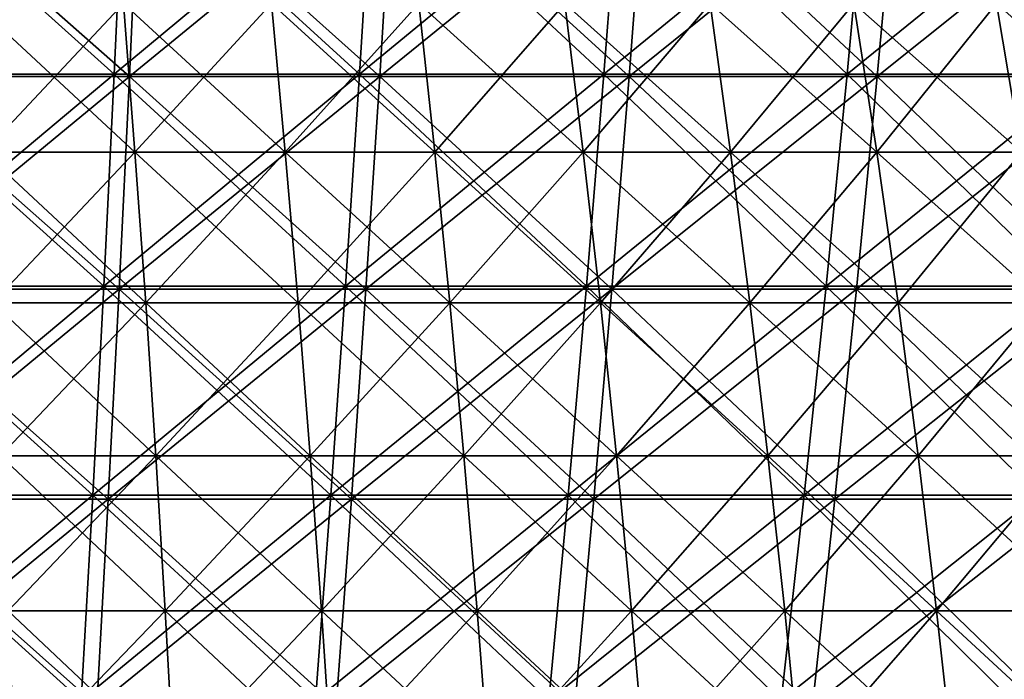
# Model space of a CAD drawing. Header units: millimetres. Extents: x -125 to 125, y -45 to 4025.
# Tile 652 of 656: x 9 to 22, y 3960 to 3969. Entities that reach past the tile are written whole.
import ezdxf

# ---------------------------------------------------------------- set-up
doc = ezdxf.new("R2010")
doc.units = ezdxf.units.MM
doc.header["$LTSCALE"] = 6.999206
for name, color, linetype in [('21', 7, 'CONTINUOUS'), ('22', 7, 'CONTINUOUS'), ('23', 7, 'CONTINUOUS'), ('24', 7, 'CONTINUOUS'), ('26', 7, 'CONTINUOUS'), ('27', 7, 'CONTINUOUS')]:
    doc.layers.add(name, color=color, linetype=linetype)

msp = doc.modelspace()

# ---------------------------------------------------------------- linework, layer by layer
at = {"layer": '21', "color": 7, "linetype": 'CONTINUOUS'}
for points in [[(6.854, 3968.19, 111.133), (10.274, 3968.19, 110.87), (6.944, 3971.128, 112.581), (6.854, 3968.19, 111.133)], [(6.944, 3971.128, 112.581), (10.274, 3968.19, 110.87), (10.407, 3971.128, 112.314), (6.944, 3971.128, 112.581)], [(10.274, 3968.19, 110.87), (13.683, 3968.19, 110.501), (10.407, 3971.128, 112.314), (10.274, 3968.19, 110.87)], [(10.407, 3971.128, 112.314), (13.683, 3968.19, 110.501), (13.861, 3971.128, 111.94), (10.407, 3971.128, 112.314)], [(13.683, 3968.19, 110.501), (17.079, 3968.19, 110.027), (13.861, 3971.128, 111.94), (13.683, 3968.19, 110.501)], [(13.861, 3971.128, 111.94), (17.079, 3968.19, 110.027), (17.302, 3971.128, 111.46), (13.861, 3971.128, 111.94)], [(17.079, 3968.19, 110.027), (20.46, 3968.19, 109.449), (17.302, 3971.128, 111.46), (17.079, 3968.19, 110.027)], [(17.302, 3971.128, 111.46), (20.46, 3968.19, 109.449), (20.726, 3971.128, 110.875), (17.302, 3971.128, 111.46)], [(20.46, 3968.19, 109.449), (23.82, 3968.19, 108.767), (20.726, 3971.128, 110.875), (20.46, 3968.19, 109.449)], [(20.726, 3971.128, 110.875), (23.82, 3968.19, 108.767), (24.131, 3971.128, 110.184), (20.726, 3971.128, 110.875)], [(6.76, 3965.291, 109.609), (10.133, 3965.291, 109.349), (6.854, 3968.19, 111.133), (6.76, 3965.291, 109.609)], [(6.854, 3968.19, 111.133), (10.133, 3965.291, 109.349), (10.274, 3968.19, 110.87), (6.854, 3968.19, 111.133)], [(10.133, 3965.291, 109.349), (13.495, 3965.291, 108.985), (10.274, 3968.19, 110.87), (10.133, 3965.291, 109.349)], [(10.274, 3968.19, 110.87), (13.495, 3965.291, 108.985), (13.683, 3968.19, 110.501), (10.274, 3968.19, 110.87)], [(13.495, 3965.291, 108.985), (16.845, 3965.291, 108.518), (13.683, 3968.19, 110.501), (13.495, 3965.291, 108.985)], [(13.683, 3968.19, 110.501), (16.845, 3965.291, 108.518), (17.079, 3968.19, 110.027), (13.683, 3968.19, 110.501)], [(16.845, 3965.291, 108.518), (20.179, 3965.291, 107.948), (17.079, 3968.19, 110.027), (16.845, 3965.291, 108.518)], [(17.079, 3968.19, 110.027), (20.179, 3965.291, 107.948), (20.46, 3968.19, 109.449), (17.079, 3968.19, 110.027)], [(20.179, 3965.291, 107.948), (23.494, 3965.291, 107.275), (20.46, 3968.19, 109.449), (20.179, 3965.291, 107.948)], [(20.46, 3968.19, 109.449), (23.494, 3965.291, 107.275), (23.82, 3968.19, 108.767), (20.46, 3968.19, 109.449)], [(6.662, 3962.434, 108.01), (9.985, 3962.434, 107.753), (6.76, 3965.291, 109.609), (6.662, 3962.434, 108.01)], [(6.76, 3965.291, 109.609), (9.985, 3962.434, 107.753), (10.133, 3965.291, 109.349), (6.76, 3965.291, 109.609)], [(9.985, 3962.434, 107.753), (13.298, 3962.434, 107.395), (10.133, 3965.291, 109.349), (9.985, 3962.434, 107.753)], [(10.133, 3965.291, 109.349), (13.298, 3962.434, 107.395), (13.495, 3965.291, 108.985), (10.133, 3965.291, 109.349)], [(13.298, 3962.434, 107.395), (16.599, 3962.434, 106.934), (13.495, 3965.291, 108.985), (13.298, 3962.434, 107.395)], [(13.495, 3965.291, 108.985), (16.599, 3962.434, 106.934), (16.845, 3965.291, 108.518), (13.495, 3965.291, 108.985)], [(16.599, 3962.434, 106.934), (19.884, 3962.434, 106.372), (16.845, 3965.291, 108.518), (16.599, 3962.434, 106.934)], [(16.845, 3965.291, 108.518), (19.884, 3962.434, 106.372), (20.179, 3965.291, 107.948), (16.845, 3965.291, 108.518)], [(19.884, 3962.434, 106.372), (23.151, 3962.434, 105.709), (20.179, 3965.291, 107.948), (19.884, 3962.434, 106.372)], [(20.179, 3965.291, 107.948), (23.151, 3962.434, 105.709), (23.494, 3965.291, 107.275), (20.179, 3965.291, 107.948)], [(6.559, 3959.619, 106.336), (9.83, 3959.619, 106.083), (6.662, 3962.434, 108.01), (6.559, 3959.619, 106.336)], [(6.662, 3962.434, 108.01), (9.83, 3959.619, 106.083), (9.985, 3962.434, 107.753), (6.662, 3962.434, 108.01)], [(9.83, 3959.619, 106.083), (13.092, 3959.619, 105.73), (9.985, 3962.434, 107.753), (9.83, 3959.619, 106.083)], [(9.985, 3962.434, 107.753), (13.092, 3959.619, 105.73), (13.298, 3962.434, 107.395), (9.985, 3962.434, 107.753)], [(13.092, 3959.619, 105.73), (16.342, 3959.619, 105.277), (13.298, 3962.434, 107.395), (13.092, 3959.619, 105.73)], [(13.298, 3962.434, 107.395), (16.342, 3959.619, 105.277), (16.599, 3962.434, 106.934), (13.298, 3962.434, 107.395)], [(16.342, 3959.619, 105.277), (19.576, 3959.619, 104.724), (16.599, 3962.434, 106.934), (16.342, 3959.619, 105.277)], [(16.599, 3962.434, 106.934), (19.576, 3959.619, 104.724), (19.884, 3962.434, 106.372), (16.599, 3962.434, 106.934)], [(19.576, 3959.619, 104.724), (22.792, 3959.619, 104.071), (19.884, 3962.434, 106.372), (19.576, 3959.619, 104.724)], [(19.884, 3962.434, 106.372), (22.792, 3959.619, 104.071), (23.151, 3962.434, 105.709), (19.884, 3962.434, 106.372)]]:
    msp.add_3dface(points, dxfattribs=at)
at = {"layer": '22', "color": 7, "linetype": 'CONTINUOUS'}
for points in [[(10.274, 3968.19, -110.87), (6.854, 3968.19, -111.133), (10.407, 3971.128, -112.314), (10.274, 3968.19, -110.87)], [(10.407, 3971.128, -112.314), (6.854, 3968.19, -111.133), (6.944, 3971.128, -112.581), (10.407, 3971.128, -112.314)], [(13.683, 3968.19, -110.501), (10.274, 3968.19, -110.87), (13.861, 3971.128, -111.94), (13.683, 3968.19, -110.501)], [(13.861, 3971.128, -111.94), (10.274, 3968.19, -110.87), (10.407, 3971.128, -112.314), (13.861, 3971.128, -111.94)], [(17.079, 3968.19, -110.027), (13.683, 3968.19, -110.501), (17.302, 3971.128, -111.46), (17.079, 3968.19, -110.027)], [(17.302, 3971.128, -111.46), (13.683, 3968.19, -110.501), (13.861, 3971.128, -111.94), (17.302, 3971.128, -111.46)], [(20.46, 3968.19, -109.449), (17.079, 3968.19, -110.027), (20.726, 3971.128, -110.875), (20.46, 3968.19, -109.449)], [(20.726, 3971.128, -110.875), (17.079, 3968.19, -110.027), (17.302, 3971.128, -111.46), (20.726, 3971.128, -110.875)], [(23.82, 3968.19, -108.767), (20.46, 3968.19, -109.449), (24.131, 3971.128, -110.184), (23.82, 3968.19, -108.767)], [(24.131, 3971.128, -110.184), (20.46, 3968.19, -109.449), (20.726, 3971.128, -110.875), (24.131, 3971.128, -110.184)], [(10.133, 3965.291, -109.349), (6.76, 3965.291, -109.609), (10.274, 3968.19, -110.87), (10.133, 3965.291, -109.349)], [(10.274, 3968.19, -110.87), (6.76, 3965.291, -109.609), (6.854, 3968.19, -111.133), (10.274, 3968.19, -110.87)], [(13.495, 3965.291, -108.985), (10.133, 3965.291, -109.349), (13.683, 3968.19, -110.501), (13.495, 3965.291, -108.985)], [(13.683, 3968.19, -110.501), (10.133, 3965.291, -109.349), (10.274, 3968.19, -110.87), (13.683, 3968.19, -110.501)], [(16.845, 3965.291, -108.518), (13.495, 3965.291, -108.985), (17.079, 3968.19, -110.027), (16.845, 3965.291, -108.518)], [(17.079, 3968.19, -110.027), (13.495, 3965.291, -108.985), (13.683, 3968.19, -110.501), (17.079, 3968.19, -110.027)], [(20.179, 3965.291, -107.948), (16.845, 3965.291, -108.518), (20.46, 3968.19, -109.449), (20.179, 3965.291, -107.948)], [(20.46, 3968.19, -109.449), (16.845, 3965.291, -108.518), (17.079, 3968.19, -110.027), (20.46, 3968.19, -109.449)], [(23.494, 3965.291, -107.275), (20.179, 3965.291, -107.948), (23.82, 3968.19, -108.767), (23.494, 3965.291, -107.275)], [(23.82, 3968.19, -108.767), (20.179, 3965.291, -107.948), (20.46, 3968.19, -109.449), (23.82, 3968.19, -108.767)], [(9.985, 3962.434, -107.753), (6.662, 3962.434, -108.01), (10.133, 3965.291, -109.349), (9.985, 3962.434, -107.753)], [(10.133, 3965.291, -109.349), (6.662, 3962.434, -108.01), (6.76, 3965.291, -109.609), (10.133, 3965.291, -109.349)], [(13.298, 3962.434, -107.395), (9.985, 3962.434, -107.753), (13.495, 3965.291, -108.985), (13.298, 3962.434, -107.395)], [(13.495, 3965.291, -108.985), (9.985, 3962.434, -107.753), (10.133, 3965.291, -109.349), (13.495, 3965.291, -108.985)], [(16.599, 3962.434, -106.934), (13.298, 3962.434, -107.395), (16.845, 3965.291, -108.518), (16.599, 3962.434, -106.934)], [(16.845, 3965.291, -108.518), (13.298, 3962.434, -107.395), (13.495, 3965.291, -108.985), (16.845, 3965.291, -108.518)], [(19.884, 3962.434, -106.372), (16.599, 3962.434, -106.934), (20.179, 3965.291, -107.948), (19.884, 3962.434, -106.372)], [(20.179, 3965.291, -107.948), (16.599, 3962.434, -106.934), (16.845, 3965.291, -108.518), (20.179, 3965.291, -107.948)], [(23.151, 3962.434, -105.709), (19.884, 3962.434, -106.372), (23.494, 3965.291, -107.275), (23.151, 3962.434, -105.709)], [(23.494, 3965.291, -107.275), (19.884, 3962.434, -106.372), (20.179, 3965.291, -107.948), (23.494, 3965.291, -107.275)], [(9.83, 3959.619, -106.083), (6.559, 3959.619, -106.336), (9.985, 3962.434, -107.753), (9.83, 3959.619, -106.083)], [(9.985, 3962.434, -107.753), (6.559, 3959.619, -106.336), (6.662, 3962.434, -108.01), (9.985, 3962.434, -107.753)], [(13.092, 3959.619, -105.73), (9.83, 3959.619, -106.083), (13.298, 3962.434, -107.395), (13.092, 3959.619, -105.73)], [(13.298, 3962.434, -107.395), (9.83, 3959.619, -106.083), (9.985, 3962.434, -107.753), (13.298, 3962.434, -107.395)], [(16.342, 3959.619, -105.277), (13.092, 3959.619, -105.73), (16.599, 3962.434, -106.934), (16.342, 3959.619, -105.277)], [(16.599, 3962.434, -106.934), (13.092, 3959.619, -105.73), (13.298, 3962.434, -107.395), (16.599, 3962.434, -106.934)], [(19.576, 3959.619, -104.724), (16.342, 3959.619, -105.277), (19.884, 3962.434, -106.372), (19.576, 3959.619, -104.724)], [(19.884, 3962.434, -106.372), (16.342, 3959.619, -105.277), (16.599, 3962.434, -106.934), (19.884, 3962.434, -106.372)], [(22.792, 3959.619, -104.071), (19.576, 3959.619, -104.724), (23.151, 3962.434, -105.709), (22.792, 3959.619, -104.071)], [(23.151, 3962.434, -105.709), (19.576, 3959.619, -104.724), (19.884, 3962.434, -106.372), (23.151, 3962.434, -105.709)]]:
    msp.add_3dface(points, dxfattribs=at)
at = {"layer": '23', "color": 7, "linetype": 'CONTINUOUS'}
for points in [[(6.717, 3968.223, -108.905), (10.068, 3968.223, -108.646), (6.808, 3971.152, -110.377), (6.717, 3968.223, -108.905)], [(6.808, 3971.152, -110.377), (10.068, 3968.223, -108.646), (10.204, 3971.152, -110.115), (6.808, 3971.152, -110.377)], [(10.068, 3968.223, -108.646), (13.409, 3968.223, -108.285), (10.204, 3971.152, -110.115), (10.068, 3968.223, -108.646)], [(10.204, 3971.152, -110.115), (13.409, 3968.223, -108.285), (13.59, 3971.152, -109.748), (10.204, 3971.152, -110.115)], [(13.409, 3968.223, -108.285), (16.737, 3968.223, -107.821), (13.59, 3971.152, -109.748), (13.409, 3968.223, -108.285)], [(13.59, 3971.152, -109.748), (16.737, 3968.223, -107.821), (16.963, 3971.152, -109.278), (13.59, 3971.152, -109.748)], [(16.737, 3968.223, -107.821), (20.049, 3968.223, -107.254), (16.963, 3971.152, -109.278), (16.737, 3968.223, -107.821)], [(16.963, 3971.152, -109.278), (20.049, 3968.223, -107.254), (20.32, 3971.152, -108.703), (16.963, 3971.152, -109.278)], [(20.049, 3968.223, -107.254), (23.343, 3968.223, -106.586), (20.32, 3971.152, -108.703), (20.049, 3968.223, -107.254)], [(20.32, 3971.152, -108.703), (23.343, 3968.223, -106.586), (23.658, 3971.152, -108.026), (20.32, 3971.152, -108.703)], [(6.621, 3965.335, -107.356), (9.924, 3965.335, -107.101), (6.717, 3968.223, -108.905), (6.621, 3965.335, -107.356)], [(6.717, 3968.223, -108.905), (9.924, 3965.335, -107.101), (10.068, 3968.223, -108.646), (6.717, 3968.223, -108.905)], [(9.924, 3965.335, -107.101), (13.218, 3965.335, -106.745), (10.068, 3968.223, -108.646), (9.924, 3965.335, -107.101)], [(10.068, 3968.223, -108.646), (13.218, 3965.335, -106.745), (13.409, 3968.223, -108.285), (10.068, 3968.223, -108.646)], [(13.218, 3965.335, -106.745), (16.499, 3965.335, -106.287), (13.409, 3968.223, -108.285), (13.218, 3965.335, -106.745)], [(13.409, 3968.223, -108.285), (16.499, 3965.335, -106.287), (16.737, 3968.223, -107.821), (13.409, 3968.223, -108.285)], [(16.499, 3965.335, -106.287), (19.764, 3965.335, -105.728), (16.737, 3968.223, -107.821), (16.499, 3965.335, -106.287)], [(16.737, 3968.223, -107.821), (19.764, 3965.335, -105.728), (20.049, 3968.223, -107.254), (16.737, 3968.223, -107.821)], [(19.764, 3965.335, -105.728), (23.011, 3965.335, -105.07), (20.049, 3968.223, -107.254), (19.764, 3965.335, -105.728)], [(20.049, 3968.223, -107.254), (23.011, 3965.335, -105.07), (23.343, 3968.223, -106.586), (20.049, 3968.223, -107.254)], [(6.521, 3962.489, -105.73), (9.774, 3962.489, -105.479), (6.621, 3965.335, -107.356), (6.521, 3962.489, -105.73)], [(6.621, 3965.335, -107.356), (9.774, 3962.489, -105.479), (9.924, 3965.335, -107.101), (6.621, 3965.335, -107.356)], [(9.774, 3962.489, -105.479), (13.018, 3962.489, -105.128), (9.924, 3965.335, -107.101), (9.774, 3962.489, -105.479)], [(9.924, 3965.335, -107.101), (13.018, 3962.489, -105.128), (13.218, 3965.335, -106.745), (9.924, 3965.335, -107.101)], [(13.018, 3962.489, -105.128), (16.249, 3962.489, -104.678), (13.218, 3965.335, -106.745), (13.018, 3962.489, -105.128)], [(13.218, 3965.335, -106.745), (16.249, 3962.489, -104.678), (16.499, 3965.335, -106.287), (13.218, 3965.335, -106.745)], [(16.249, 3962.489, -104.678), (19.465, 3962.489, -104.128), (16.499, 3965.335, -106.287), (16.249, 3962.489, -104.678)], [(16.499, 3965.335, -106.287), (19.465, 3962.489, -104.128), (19.764, 3965.335, -105.728), (16.499, 3965.335, -106.287)], [(19.465, 3962.489, -104.128), (22.662, 3962.489, -103.479), (19.764, 3965.335, -105.728), (19.465, 3962.489, -104.128)], [(19.764, 3965.335, -105.728), (22.662, 3962.489, -103.479), (23.011, 3965.335, -105.07), (19.764, 3965.335, -105.728)], [(6.416, 3959.688, -104.03), (9.617, 3959.688, -103.783), (6.521, 3962.489, -105.73), (6.416, 3959.688, -104.03)], [(6.521, 3962.489, -105.73), (9.617, 3959.688, -103.783), (9.774, 3962.489, -105.479), (6.521, 3962.489, -105.73)], [(9.617, 3959.688, -103.783), (12.808, 3959.688, -103.438), (9.774, 3962.489, -105.479), (9.617, 3959.688, -103.783)], [(9.774, 3962.489, -105.479), (12.808, 3959.688, -103.438), (13.018, 3962.489, -105.128), (9.774, 3962.489, -105.479)], [(12.808, 3959.688, -103.438), (15.988, 3959.688, -102.994), (13.018, 3962.489, -105.128), (12.808, 3959.688, -103.438)], [(13.018, 3962.489, -105.128), (15.988, 3959.688, -102.994), (16.249, 3962.489, -104.678), (13.018, 3962.489, -105.128)], [(15.988, 3959.688, -102.994), (19.152, 3959.688, -102.453), (16.249, 3962.489, -104.678), (15.988, 3959.688, -102.994)], [(16.249, 3962.489, -104.678), (19.152, 3959.688, -102.453), (19.465, 3962.489, -104.128), (16.249, 3962.489, -104.678)], [(19.152, 3959.688, -102.453), (22.298, 3959.688, -101.814), (19.465, 3962.489, -104.128), (19.152, 3959.688, -102.453)], [(19.465, 3962.489, -104.128), (22.298, 3959.688, -101.814), (22.662, 3962.489, -103.479), (19.465, 3962.489, -104.128)]]:
    msp.add_3dface(points, dxfattribs=at)
at = {"layer": '24', "color": 7, "linetype": 'CONTINUOUS'}
for points in [[(10.068, 3968.223, 108.646), (6.717, 3968.223, 108.905), (10.204, 3971.152, 110.115), (10.068, 3968.223, 108.646)], [(10.204, 3971.152, 110.115), (6.717, 3968.223, 108.905), (6.808, 3971.152, 110.377), (10.204, 3971.152, 110.115)], [(13.409, 3968.223, 108.285), (10.068, 3968.223, 108.646), (13.59, 3971.152, 109.748), (13.409, 3968.223, 108.285)], [(13.59, 3971.152, 109.748), (10.068, 3968.223, 108.646), (10.204, 3971.152, 110.115), (13.59, 3971.152, 109.748)], [(16.737, 3968.223, 107.821), (13.409, 3968.223, 108.285), (16.963, 3971.152, 109.278), (16.737, 3968.223, 107.821)], [(16.963, 3971.152, 109.278), (13.409, 3968.223, 108.285), (13.59, 3971.152, 109.748), (16.963, 3971.152, 109.278)], [(20.049, 3968.223, 107.254), (16.737, 3968.223, 107.821), (20.32, 3971.152, 108.703), (20.049, 3968.223, 107.254)], [(20.32, 3971.152, 108.703), (16.737, 3968.223, 107.821), (16.963, 3971.152, 109.278), (20.32, 3971.152, 108.703)], [(23.343, 3968.223, 106.586), (20.049, 3968.223, 107.254), (23.658, 3971.152, 108.026), (23.343, 3968.223, 106.586)], [(23.658, 3971.152, 108.026), (20.049, 3968.223, 107.254), (20.32, 3971.152, 108.703), (23.658, 3971.152, 108.026)], [(9.924, 3965.335, 107.101), (6.621, 3965.335, 107.356), (10.068, 3968.223, 108.646), (9.924, 3965.335, 107.101)], [(10.068, 3968.223, 108.646), (6.621, 3965.335, 107.356), (6.717, 3968.223, 108.905), (10.068, 3968.223, 108.646)], [(13.218, 3965.335, 106.745), (9.924, 3965.335, 107.101), (13.409, 3968.223, 108.285), (13.218, 3965.335, 106.745)], [(13.409, 3968.223, 108.285), (9.924, 3965.335, 107.101), (10.068, 3968.223, 108.646), (13.409, 3968.223, 108.285)], [(16.499, 3965.335, 106.287), (13.218, 3965.335, 106.745), (16.737, 3968.223, 107.821), (16.499, 3965.335, 106.287)], [(16.737, 3968.223, 107.821), (13.218, 3965.335, 106.745), (13.409, 3968.223, 108.285), (16.737, 3968.223, 107.821)], [(19.764, 3965.335, 105.728), (16.499, 3965.335, 106.287), (20.049, 3968.223, 107.254), (19.764, 3965.335, 105.728)], [(20.049, 3968.223, 107.254), (16.499, 3965.335, 106.287), (16.737, 3968.223, 107.821), (20.049, 3968.223, 107.254)], [(23.011, 3965.335, 105.07), (19.764, 3965.335, 105.728), (23.343, 3968.223, 106.586), (23.011, 3965.335, 105.07)], [(23.343, 3968.223, 106.586), (19.764, 3965.335, 105.728), (20.049, 3968.223, 107.254), (23.343, 3968.223, 106.586)], [(9.774, 3962.489, 105.479), (6.521, 3962.489, 105.73), (9.924, 3965.335, 107.101), (9.774, 3962.489, 105.479)], [(9.924, 3965.335, 107.101), (6.521, 3962.489, 105.73), (6.621, 3965.335, 107.356), (9.924, 3965.335, 107.101)], [(13.018, 3962.489, 105.128), (9.774, 3962.489, 105.479), (13.218, 3965.335, 106.745), (13.018, 3962.489, 105.128)], [(13.218, 3965.335, 106.745), (9.774, 3962.489, 105.479), (9.924, 3965.335, 107.101), (13.218, 3965.335, 106.745)], [(16.249, 3962.489, 104.678), (13.018, 3962.489, 105.128), (16.499, 3965.335, 106.287), (16.249, 3962.489, 104.678)], [(16.499, 3965.335, 106.287), (13.018, 3962.489, 105.128), (13.218, 3965.335, 106.745), (16.499, 3965.335, 106.287)], [(19.465, 3962.489, 104.128), (16.249, 3962.489, 104.678), (19.764, 3965.335, 105.728), (19.465, 3962.489, 104.128)], [(19.764, 3965.335, 105.728), (16.249, 3962.489, 104.678), (16.499, 3965.335, 106.287), (19.764, 3965.335, 105.728)], [(22.662, 3962.489, 103.479), (19.465, 3962.489, 104.128), (23.011, 3965.335, 105.07), (22.662, 3962.489, 103.479)], [(23.011, 3965.335, 105.07), (19.465, 3962.489, 104.128), (19.764, 3965.335, 105.728), (23.011, 3965.335, 105.07)], [(9.617, 3959.688, 103.783), (6.416, 3959.688, 104.03), (9.774, 3962.489, 105.479), (9.617, 3959.688, 103.783)], [(9.774, 3962.489, 105.479), (6.416, 3959.688, 104.03), (6.521, 3962.489, 105.73), (9.774, 3962.489, 105.479)], [(12.808, 3959.688, 103.438), (9.617, 3959.688, 103.783), (13.018, 3962.489, 105.128), (12.808, 3959.688, 103.438)], [(13.018, 3962.489, 105.128), (9.617, 3959.688, 103.783), (9.774, 3962.489, 105.479), (13.018, 3962.489, 105.128)], [(15.988, 3959.688, 102.994), (12.808, 3959.688, 103.438), (16.249, 3962.489, 104.678), (15.988, 3959.688, 102.994)], [(16.249, 3962.489, 104.678), (12.808, 3959.688, 103.438), (13.018, 3962.489, 105.128), (16.249, 3962.489, 104.678)], [(19.152, 3959.688, 102.453), (15.988, 3959.688, 102.994), (19.465, 3962.489, 104.128), (19.152, 3959.688, 102.453)], [(19.465, 3962.489, 104.128), (15.988, 3959.688, 102.994), (16.249, 3962.489, 104.678), (19.465, 3962.489, 104.128)], [(22.298, 3959.688, 101.814), (19.152, 3959.688, 102.453), (22.662, 3962.489, 103.479), (22.298, 3959.688, 101.814)], [(22.662, 3962.489, 103.479), (19.152, 3959.688, 102.453), (19.465, 3962.489, 104.128), (22.662, 3962.489, 103.479)]]:
    msp.add_3dface(points, dxfattribs=at)
at = {"layer": '26', "color": 7, "linetype": 'CONTINUOUS'}
for points in [[(8.291, 3967.159, 66.956), (10.349, 3967.159, 66.669), (8.165, 3969.184, 65.942), (8.291, 3967.159, 66.956)], [(8.165, 3969.184, 65.942), (10.349, 3967.159, 66.669), (10.192, 3969.184, 65.66), (8.165, 3969.184, 65.942)], [(10.349, 3967.159, 66.669), (12.397, 3967.159, 66.319), (10.192, 3969.184, 65.66), (10.349, 3967.159, 66.669)], [(10.192, 3969.184, 65.66), (12.397, 3967.159, 66.319), (12.209, 3969.184, 65.315), (10.192, 3969.184, 65.66)], [(12.397, 3967.159, 66.319), (14.433, 3967.159, 65.905), (12.209, 3969.184, 65.315), (12.397, 3967.159, 66.319)], [(12.209, 3969.184, 65.315), (14.433, 3967.159, 65.905), (14.215, 3969.184, 64.908), (12.209, 3969.184, 65.315)], [(14.433, 3967.159, 65.905), (16.456, 3967.159, 65.43), (14.215, 3969.184, 64.908), (14.433, 3967.159, 65.905)], [(14.215, 3969.184, 64.908), (16.456, 3967.159, 65.43), (16.207, 3969.184, 64.439), (14.215, 3969.184, 64.908)], [(16.456, 3967.159, 65.43), (18.463, 3967.159, 64.892), (16.207, 3969.184, 64.439), (16.456, 3967.159, 65.43)], [(16.207, 3969.184, 64.439), (18.463, 3967.159, 64.892), (18.184, 3969.184, 63.909), (16.207, 3969.184, 64.439)], [(18.463, 3967.159, 64.892), (20.453, 3967.159, 64.292), (18.184, 3969.184, 63.909), (18.463, 3967.159, 64.892)], [(18.184, 3969.184, 63.909), (20.453, 3967.159, 64.292), (20.143, 3969.184, 63.319), (18.184, 3969.184, 63.909)], [(20.453, 3967.159, 64.292), (22.423, 3967.159, 63.632), (20.143, 3969.184, 63.319), (20.453, 3967.159, 64.292)], [(20.143, 3969.184, 63.319), (22.423, 3967.159, 63.632), (22.084, 3969.184, 62.669), (20.143, 3969.184, 63.319)], [(22.423, 3967.159, 63.632), (24.372, 3967.159, 62.911), (22.084, 3969.184, 62.669), (22.423, 3967.159, 63.632)], [(22.084, 3969.184, 62.669), (24.372, 3967.159, 62.911), (24.003, 3969.184, 61.959), (22.084, 3969.184, 62.669)], [(8.409, 3965.105, 67.908), (10.496, 3965.105, 67.617), (8.291, 3967.159, 66.956), (8.409, 3965.105, 67.908)], [(8.291, 3967.159, 66.956), (10.496, 3965.105, 67.617), (10.349, 3967.159, 66.669), (8.291, 3967.159, 66.956)], [(10.496, 3965.105, 67.617), (12.573, 3965.105, 67.262), (10.349, 3967.159, 66.669), (10.496, 3965.105, 67.617)], [(10.349, 3967.159, 66.669), (12.573, 3965.105, 67.262), (12.397, 3967.159, 66.319), (10.349, 3967.159, 66.669)], [(12.573, 3965.105, 67.262), (14.639, 3965.105, 66.843), (12.397, 3967.159, 66.319), (12.573, 3965.105, 67.262)], [(12.397, 3967.159, 66.319), (14.639, 3965.105, 66.843), (14.433, 3967.159, 65.905), (12.397, 3967.159, 66.319)], [(14.639, 3965.105, 66.843), (16.69, 3965.105, 66.36), (14.433, 3967.159, 65.905), (14.639, 3965.105, 66.843)], [(14.433, 3967.159, 65.905), (16.69, 3965.105, 66.36), (16.456, 3967.159, 65.43), (14.433, 3967.159, 65.905)], [(16.69, 3965.105, 66.36), (18.726, 3965.105, 65.815), (16.456, 3967.159, 65.43), (16.69, 3965.105, 66.36)], [(16.456, 3967.159, 65.43), (18.726, 3965.105, 65.815), (18.463, 3967.159, 64.892), (16.456, 3967.159, 65.43)], [(18.726, 3965.105, 65.815), (20.744, 3965.105, 65.207), (18.463, 3967.159, 64.892), (18.726, 3965.105, 65.815)], [(18.463, 3967.159, 64.892), (20.744, 3965.105, 65.207), (20.453, 3967.159, 64.292), (18.463, 3967.159, 64.892)], [(20.744, 3965.105, 65.207), (22.742, 3965.105, 64.537), (20.453, 3967.159, 64.292), (20.744, 3965.105, 65.207)], [(20.453, 3967.159, 64.292), (22.742, 3965.105, 64.537), (22.423, 3967.159, 63.632), (20.453, 3967.159, 64.292)], [(8.519, 3963.022, 68.798), (10.634, 3963.022, 68.503), (8.409, 3965.105, 67.908), (8.519, 3963.022, 68.798)], [(8.409, 3965.105, 67.908), (10.634, 3963.022, 68.503), (10.496, 3965.105, 67.617), (8.409, 3965.105, 67.908)], [(10.634, 3963.022, 68.503), (12.738, 3963.022, 68.143), (10.496, 3965.105, 67.617), (10.634, 3963.022, 68.503)], [(10.496, 3965.105, 67.617), (12.738, 3963.022, 68.143), (12.573, 3965.105, 67.262), (10.496, 3965.105, 67.617)], [(12.738, 3963.022, 68.143), (14.831, 3963.022, 67.719), (12.573, 3965.105, 67.262), (12.738, 3963.022, 68.143)], [(12.573, 3965.105, 67.262), (14.831, 3963.022, 67.719), (14.639, 3965.105, 66.843), (12.573, 3965.105, 67.262)], [(14.831, 3963.022, 67.719), (16.909, 3963.022, 67.23), (14.639, 3965.105, 66.843), (14.831, 3963.022, 67.719)], [(14.639, 3965.105, 66.843), (16.909, 3963.022, 67.23), (16.69, 3965.105, 66.36), (14.639, 3965.105, 66.843)], [(16.909, 3963.022, 67.23), (18.971, 3963.022, 66.677), (16.69, 3965.105, 66.36), (16.909, 3963.022, 67.23)], [(16.69, 3965.105, 66.36), (18.971, 3963.022, 66.677), (18.726, 3965.105, 65.815), (16.69, 3965.105, 66.36)], [(18.971, 3963.022, 66.677), (21.016, 3963.022, 66.062), (18.726, 3965.105, 65.815), (18.971, 3963.022, 66.677)], [(18.726, 3965.105, 65.815), (21.016, 3963.022, 66.062), (20.744, 3965.105, 65.207), (18.726, 3965.105, 65.815)], [(21.016, 3963.022, 66.062), (23.04, 3963.022, 65.383), (20.744, 3965.105, 65.207), (21.016, 3963.022, 66.062)], [(20.744, 3965.105, 65.207), (23.04, 3963.022, 65.383), (22.742, 3965.105, 64.537), (20.744, 3965.105, 65.207)], [(8.622, 3960.913, 69.626), (10.762, 3960.913, 69.327), (8.519, 3963.022, 68.798), (8.622, 3960.913, 69.626)], [(8.519, 3963.022, 68.798), (10.762, 3960.913, 69.327), (10.634, 3963.022, 68.503), (8.519, 3963.022, 68.798)], [(10.762, 3960.913, 69.327), (12.891, 3960.913, 68.963), (10.634, 3963.022, 68.503), (10.762, 3960.913, 69.327)], [(10.634, 3963.022, 68.503), (12.891, 3960.913, 68.963), (12.738, 3963.022, 68.143), (10.634, 3963.022, 68.503)], [(12.891, 3960.913, 68.963), (15.009, 3960.913, 68.533), (12.738, 3963.022, 68.143), (12.891, 3960.913, 68.963)], [(12.738, 3963.022, 68.143), (15.009, 3960.913, 68.533), (14.831, 3963.022, 67.719), (12.738, 3963.022, 68.143)], [(15.009, 3960.913, 68.533), (17.112, 3960.913, 68.039), (14.831, 3963.022, 67.719), (15.009, 3960.913, 68.533)], [(14.831, 3963.022, 67.719), (17.112, 3960.913, 68.039), (16.909, 3963.022, 67.23), (14.831, 3963.022, 67.719)], [(17.112, 3960.913, 68.039), (19.2, 3960.913, 67.479), (16.909, 3963.022, 67.23), (17.112, 3960.913, 68.039)], [(16.909, 3963.022, 67.23), (19.2, 3960.913, 67.479), (18.971, 3963.022, 66.677), (16.909, 3963.022, 67.23)], [(19.2, 3960.913, 67.479), (21.268, 3960.913, 66.856), (18.971, 3963.022, 66.677), (19.2, 3960.913, 67.479)], [(18.971, 3963.022, 66.677), (21.268, 3960.913, 66.856), (21.016, 3963.022, 66.062), (18.971, 3963.022, 66.677)], [(21.268, 3960.913, 66.856), (23.317, 3960.913, 66.169), (21.016, 3963.022, 66.062), (21.268, 3960.913, 66.856)], [(21.016, 3963.022, 66.062), (23.317, 3960.913, 66.169), (23.04, 3963.022, 65.383), (21.016, 3963.022, 66.062)], [(8.716, 3958.78, 70.389), (10.88, 3958.78, 70.088), (8.622, 3960.913, 69.626), (8.716, 3958.78, 70.389)], [(8.622, 3960.913, 69.626), (10.88, 3958.78, 70.088), (10.762, 3960.913, 69.327), (8.622, 3960.913, 69.626)], [(10.88, 3958.78, 70.088), (13.033, 3958.78, 69.719), (10.762, 3960.913, 69.327), (10.88, 3958.78, 70.088)], [(10.762, 3960.913, 69.327), (13.033, 3958.78, 69.719), (12.891, 3960.913, 68.963), (10.762, 3960.913, 69.327)], [(13.033, 3958.78, 69.719), (15.174, 3958.78, 69.285), (12.891, 3960.913, 68.963), (13.033, 3958.78, 69.719)], [(12.891, 3960.913, 68.963), (15.174, 3958.78, 69.285), (15.009, 3960.913, 68.533), (12.891, 3960.913, 68.963)], [(15.174, 3958.78, 69.285), (17.3, 3958.78, 68.785), (15.009, 3960.913, 68.533), (15.174, 3958.78, 69.285)], [(15.009, 3960.913, 68.533), (17.3, 3958.78, 68.785), (17.112, 3960.913, 68.039), (15.009, 3960.913, 68.533)], [(17.3, 3958.78, 68.785), (19.41, 3958.78, 68.219), (17.112, 3960.913, 68.039), (17.3, 3958.78, 68.785)], [(17.112, 3960.913, 68.039), (19.41, 3958.78, 68.219), (19.2, 3960.913, 67.479), (17.112, 3960.913, 68.039)], [(19.41, 3958.78, 68.219), (21.502, 3958.78, 67.589), (19.2, 3960.913, 67.479), (19.41, 3958.78, 68.219)], [(19.2, 3960.913, 67.479), (21.502, 3958.78, 67.589), (21.268, 3960.913, 66.856), (19.2, 3960.913, 67.479)], [(21.502, 3958.78, 67.589), (23.573, 3958.78, 66.895), (21.268, 3960.913, 66.856), (21.502, 3958.78, 67.589)], [(21.268, 3960.913, 66.856), (23.573, 3958.78, 66.895), (23.317, 3960.913, 66.169), (21.268, 3960.913, 66.856)]]:
    msp.add_3dface(points, dxfattribs=at)
at = {"layer": '27', "color": 7, "linetype": 'CONTINUOUS'}
for points in [[(10.192, 3969.184, -65.66), (8.291, 3967.159, -66.956), (8.165, 3969.184, -65.942), (10.192, 3969.184, -65.66)], [(10.349, 3967.159, -66.669), (8.291, 3967.159, -66.956), (10.192, 3969.184, -65.66), (10.349, 3967.159, -66.669)], [(12.209, 3969.184, -65.315), (10.349, 3967.159, -66.669), (10.192, 3969.184, -65.66), (12.209, 3969.184, -65.315)], [(12.397, 3967.159, -66.319), (10.349, 3967.159, -66.669), (12.209, 3969.184, -65.315), (12.397, 3967.159, -66.319)], [(14.215, 3969.184, -64.908), (12.397, 3967.159, -66.319), (12.209, 3969.184, -65.315), (14.215, 3969.184, -64.908)], [(14.433, 3967.159, -65.905), (12.397, 3967.159, -66.319), (14.215, 3969.184, -64.908), (14.433, 3967.159, -65.905)], [(16.207, 3969.184, -64.439), (14.433, 3967.159, -65.905), (14.215, 3969.184, -64.908), (16.207, 3969.184, -64.439)], [(16.456, 3967.159, -65.43), (14.433, 3967.159, -65.905), (16.207, 3969.184, -64.439), (16.456, 3967.159, -65.43)], [(18.184, 3969.184, -63.909), (16.456, 3967.159, -65.43), (16.207, 3969.184, -64.439), (18.184, 3969.184, -63.909)], [(18.463, 3967.159, -64.892), (16.456, 3967.159, -65.43), (18.184, 3969.184, -63.909), (18.463, 3967.159, -64.892)], [(20.143, 3969.184, -63.319), (18.463, 3967.159, -64.892), (18.184, 3969.184, -63.909), (20.143, 3969.184, -63.319)], [(20.453, 3967.159, -64.292), (18.463, 3967.159, -64.892), (20.143, 3969.184, -63.319), (20.453, 3967.159, -64.292)], [(22.084, 3969.184, -62.669), (20.453, 3967.159, -64.292), (20.143, 3969.184, -63.319), (22.084, 3969.184, -62.669)], [(22.423, 3967.159, -63.632), (20.453, 3967.159, -64.292), (22.084, 3969.184, -62.669), (22.423, 3967.159, -63.632)], [(24.003, 3969.184, -61.959), (22.423, 3967.159, -63.632), (22.084, 3969.184, -62.669), (24.003, 3969.184, -61.959)], [(10.349, 3967.159, -66.669), (8.409, 3965.105, -67.908), (8.291, 3967.159, -66.956), (10.349, 3967.159, -66.669)], [(10.496, 3965.105, -67.617), (8.409, 3965.105, -67.908), (10.349, 3967.159, -66.669), (10.496, 3965.105, -67.617)], [(12.397, 3967.159, -66.319), (10.496, 3965.105, -67.617), (10.349, 3967.159, -66.669), (12.397, 3967.159, -66.319)], [(12.573, 3965.105, -67.262), (10.496, 3965.105, -67.617), (12.397, 3967.159, -66.319), (12.573, 3965.105, -67.262)], [(14.433, 3967.159, -65.905), (12.573, 3965.105, -67.262), (12.397, 3967.159, -66.319), (14.433, 3967.159, -65.905)], [(14.639, 3965.105, -66.843), (12.573, 3965.105, -67.262), (14.433, 3967.159, -65.905), (14.639, 3965.105, -66.843)], [(16.456, 3967.159, -65.43), (14.639, 3965.105, -66.843), (14.433, 3967.159, -65.905), (16.456, 3967.159, -65.43)], [(16.69, 3965.105, -66.36), (14.639, 3965.105, -66.843), (16.456, 3967.159, -65.43), (16.69, 3965.105, -66.36)], [(18.463, 3967.159, -64.892), (16.69, 3965.105, -66.36), (16.456, 3967.159, -65.43), (18.463, 3967.159, -64.892)], [(18.726, 3965.105, -65.815), (16.69, 3965.105, -66.36), (18.463, 3967.159, -64.892), (18.726, 3965.105, -65.815)], [(20.453, 3967.159, -64.292), (18.726, 3965.105, -65.815), (18.463, 3967.159, -64.892), (20.453, 3967.159, -64.292)], [(20.744, 3965.105, -65.207), (18.726, 3965.105, -65.815), (20.453, 3967.159, -64.292), (20.744, 3965.105, -65.207)], [(22.423, 3967.159, -63.632), (20.744, 3965.105, -65.207), (20.453, 3967.159, -64.292), (22.423, 3967.159, -63.632)], [(22.742, 3965.105, -64.537), (20.744, 3965.105, -65.207), (22.423, 3967.159, -63.632), (22.742, 3965.105, -64.537)], [(10.496, 3965.105, -67.617), (8.519, 3963.022, -68.798), (8.409, 3965.105, -67.908), (10.496, 3965.105, -67.617)], [(10.634, 3963.022, -68.503), (8.519, 3963.022, -68.798), (10.496, 3965.105, -67.617), (10.634, 3963.022, -68.503)], [(12.573, 3965.105, -67.262), (10.634, 3963.022, -68.503), (10.496, 3965.105, -67.617), (12.573, 3965.105, -67.262)], [(12.738, 3963.022, -68.143), (10.634, 3963.022, -68.503), (12.573, 3965.105, -67.262), (12.738, 3963.022, -68.143)], [(14.639, 3965.105, -66.843), (12.738, 3963.022, -68.143), (12.573, 3965.105, -67.262), (14.639, 3965.105, -66.843)], [(14.831, 3963.022, -67.719), (12.738, 3963.022, -68.143), (14.639, 3965.105, -66.843), (14.831, 3963.022, -67.719)], [(16.69, 3965.105, -66.36), (14.831, 3963.022, -67.719), (14.639, 3965.105, -66.843), (16.69, 3965.105, -66.36)], [(16.909, 3963.022, -67.23), (14.831, 3963.022, -67.719), (16.69, 3965.105, -66.36), (16.909, 3963.022, -67.23)], [(18.726, 3965.105, -65.815), (16.909, 3963.022, -67.23), (16.69, 3965.105, -66.36), (18.726, 3965.105, -65.815)], [(18.971, 3963.022, -66.677), (16.909, 3963.022, -67.23), (18.726, 3965.105, -65.815), (18.971, 3963.022, -66.677)], [(20.744, 3965.105, -65.207), (18.971, 3963.022, -66.677), (18.726, 3965.105, -65.815), (20.744, 3965.105, -65.207)], [(21.016, 3963.022, -66.062), (18.971, 3963.022, -66.677), (20.744, 3965.105, -65.207), (21.016, 3963.022, -66.062)], [(22.742, 3965.105, -64.537), (21.016, 3963.022, -66.062), (20.744, 3965.105, -65.207), (22.742, 3965.105, -64.537)], [(23.04, 3963.022, -65.383), (21.016, 3963.022, -66.062), (22.742, 3965.105, -64.537), (23.04, 3963.022, -65.383)], [(10.634, 3963.022, -68.503), (8.622, 3960.913, -69.626), (8.519, 3963.022, -68.798), (10.634, 3963.022, -68.503)], [(10.762, 3960.913, -69.327), (8.622, 3960.913, -69.626), (10.634, 3963.022, -68.503), (10.762, 3960.913, -69.327)], [(12.738, 3963.022, -68.143), (10.762, 3960.913, -69.327), (10.634, 3963.022, -68.503), (12.738, 3963.022, -68.143)], [(12.891, 3960.913, -68.963), (10.762, 3960.913, -69.327), (12.738, 3963.022, -68.143), (12.891, 3960.913, -68.963)], [(14.831, 3963.022, -67.719), (12.891, 3960.913, -68.963), (12.738, 3963.022, -68.143), (14.831, 3963.022, -67.719)], [(15.009, 3960.913, -68.533), (12.891, 3960.913, -68.963), (14.831, 3963.022, -67.719), (15.009, 3960.913, -68.533)], [(16.909, 3963.022, -67.23), (15.009, 3960.913, -68.533), (14.831, 3963.022, -67.719), (16.909, 3963.022, -67.23)], [(17.112, 3960.913, -68.039), (15.009, 3960.913, -68.533), (16.909, 3963.022, -67.23), (17.112, 3960.913, -68.039)], [(18.971, 3963.022, -66.677), (17.112, 3960.913, -68.039), (16.909, 3963.022, -67.23), (18.971, 3963.022, -66.677)], [(19.2, 3960.913, -67.479), (17.112, 3960.913, -68.039), (18.971, 3963.022, -66.677), (19.2, 3960.913, -67.479)], [(21.016, 3963.022, -66.062), (19.2, 3960.913, -67.479), (18.971, 3963.022, -66.677), (21.016, 3963.022, -66.062)], [(21.268, 3960.913, -66.856), (19.2, 3960.913, -67.479), (21.016, 3963.022, -66.062), (21.268, 3960.913, -66.856)], [(23.04, 3963.022, -65.383), (21.268, 3960.913, -66.856), (21.016, 3963.022, -66.062), (23.04, 3963.022, -65.383)], [(23.317, 3960.913, -66.169), (21.268, 3960.913, -66.856), (23.04, 3963.022, -65.383), (23.317, 3960.913, -66.169)], [(10.762, 3960.913, -69.327), (8.716, 3958.78, -70.389), (8.622, 3960.913, -69.626), (10.762, 3960.913, -69.327)], [(10.88, 3958.78, -70.088), (8.716, 3958.78, -70.389), (10.762, 3960.913, -69.327), (10.88, 3958.78, -70.088)], [(12.891, 3960.913, -68.963), (10.88, 3958.78, -70.088), (10.762, 3960.913, -69.327), (12.891, 3960.913, -68.963)], [(13.033, 3958.78, -69.719), (10.88, 3958.78, -70.088), (12.891, 3960.913, -68.963), (13.033, 3958.78, -69.719)], [(15.009, 3960.913, -68.533), (13.033, 3958.78, -69.719), (12.891, 3960.913, -68.963), (15.009, 3960.913, -68.533)], [(15.174, 3958.78, -69.285), (13.033, 3958.78, -69.719), (15.009, 3960.913, -68.533), (15.174, 3958.78, -69.285)], [(17.112, 3960.913, -68.039), (15.174, 3958.78, -69.285), (15.009, 3960.913, -68.533), (17.112, 3960.913, -68.039)], [(17.3, 3958.78, -68.785), (15.174, 3958.78, -69.285), (17.112, 3960.913, -68.039), (17.3, 3958.78, -68.785)], [(19.2, 3960.913, -67.479), (17.3, 3958.78, -68.785), (17.112, 3960.913, -68.039), (19.2, 3960.913, -67.479)], [(19.41, 3958.78, -68.219), (17.3, 3958.78, -68.785), (19.2, 3960.913, -67.479), (19.41, 3958.78, -68.219)], [(21.268, 3960.913, -66.856), (19.41, 3958.78, -68.219), (19.2, 3960.913, -67.479), (21.268, 3960.913, -66.856)], [(21.502, 3958.78, -67.589), (19.41, 3958.78, -68.219), (21.268, 3960.913, -66.856), (21.502, 3958.78, -67.589)], [(23.317, 3960.913, -66.169), (21.502, 3958.78, -67.589), (21.268, 3960.913, -66.856), (23.317, 3960.913, -66.169)], [(23.573, 3958.78, -66.895), (21.502, 3958.78, -67.589), (23.317, 3960.913, -66.169), (23.573, 3958.78, -66.895)]]:
    msp.add_3dface(points, dxfattribs=at)

doc.saveas('drawing.dxf')
